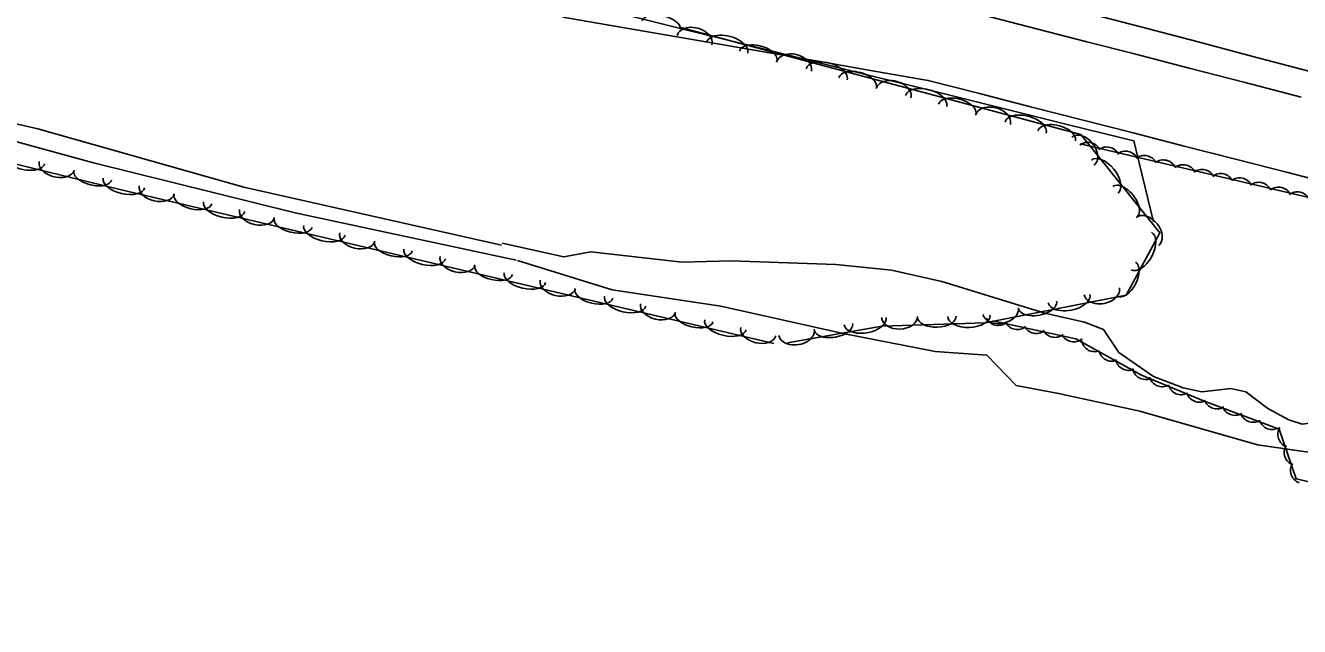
# Model space of a CAD drawing. Extents: x 1441650 to 1491889, y 345904 to 358319.
# Drawn here: x 1463709.9 to 1464061.5, y 350002.5 to 350168.5 of the extents above; entities that cross this region are included whole.
import ezdxf

# ---------------------------------------------------------------- set-up
doc = ezdxf.new("R2010")
doc.units = 0
for name, color, linetype in [('S_DITCHLINE', 7, 'Continuous'), ('S_EDGE_PAVEMENT', 7, 'Continuous'), ('S_SHOULDER', 7, 'Continuous'), ('S_STREAM', 7, 'Continuous'), ('S_TREE', 7, 'Continuous')]:
    doc.layers.add(name, color=color, linetype=linetype)

msp = doc.modelspace()

# ---------------------------------------------------------------- linework, layer by layer
at = {"layer": 'S_DITCHLINE'}
msp.add_lwpolyline([(1463858.15, 350170.82), (1463872.56, 350168.32), (1463886.97, 350165.81), (1463901.38, 350163.31), (1463915.79, 350160.81), (1463930.2, 350158.31), (1463944.61, 350155.81), (1463959.02, 350153.31), (1463973.16, 350149.68), (1463987.29, 350146.06), (1464001.42, 350142.44), (1464015.55, 350138.82), (1464029.68, 350135.2), (1464043.81, 350131.58), (1464057.94, 350127.96), (1464072.08, 350124.34)], dxfattribs=at)
at = {"layer": 'S_EDGE_PAVEMENT'}
msp.add_lwpolyline([(1463705.35, 350247.54), (1463720.46, 350243.84), (1463735.57, 350240.13), (1463749.48, 350236.73), (1463763.39, 350233.33), (1463777.29, 350229.93), (1463791.2, 350226.53), (1463806.7, 350222.58), (1463822.2, 350218.62), (1463837.7, 350214.67), (1463853.2, 350210.72), (1463875.76, 350204.8), (1463898.32, 350198.89), (1463914.7, 350194.72), (1463931.09, 350190.56), (1463947.47, 350186.4), (1463963.86, 350182.23), (1463977.31, 350178.7), (1463990.77, 350175.17), (1464004.22, 350171.64), (1464017.67, 350168.11), (1464033.14, 350164.02), (1464048.61, 350159.93), (1464064.08, 350155.84)], dxfattribs=at)
at = {"layer": 'S_SHOULDER'}
msp.add_lwpolyline([(1463703.67, 350239.87), (1463718.88, 350236.11), (1463734.09, 350232.36), (1463748.04, 350228.96), (1463761.99, 350225.55), (1463775.94, 350222.15), (1463789.9, 350218.74), (1463805.2, 350214.79), (1463820.5, 350210.83), (1463835.8, 350206.88), (1463851.1, 350202.92), (1463873.71, 350197.2), (1463896.32, 350191.47), (1463912.97, 350187.15), (1463929.61, 350182.84), (1463946.25, 350178.52), (1463962.89, 350174.21), (1463976.07, 350170.84), (1463989.25, 350167.46), (1464002.43, 350164.09), (1464015.61, 350160.72), (1464031.06, 350156.72), (1464046.5, 350152.72), (1464061.95, 350148.72)], dxfattribs=at)
at = {"layer": 'S_STREAM'}
for points in [[(1463841.27, 350107.81), (1463770.11, 350123.8), (1463713.3, 350139.91), (1463664.84, 350151.05), (1463615.44, 350160.88), (1463674.85, 350145.26), (1463728.61, 350130.54), (1463784.31, 350116.79), (1463845.28, 350103.65)], [(1463841.41, 350108.34), (1463858.43, 350104.58), (1463865.94, 350105.97), (1463891.12, 350103.09), (1463904.57, 350103.53), (1463933.56, 350102.51), (1463948.84, 350100.89), (1463962.77, 350097.81), (1463991.23, 350089), (1464002.15, 350086.58), (1464007.39, 350084.51), (1464011.61, 350078.22), (1464021.23, 350071.56), (1464029.36, 350068.46), (1464034.56, 350067.31), (1464042.58, 350068.22), (1464046.64, 350067.32), (1464052.71, 350062.68), (1464058.5, 350059.58), (1464062.2, 350058.4), (1464068.87, 350059.32), (1464071.72, 350057.77), (1464076.54, 350053.01)], [(1464169.86, 350028.45), (1464157.88, 350031.96), (1464123.56, 350041.28), (1464075.78, 350053.32), (1464065.9, 350050.4), (1464049.88, 350052.71), (1464017.43, 350061.94), (1463995.01, 350066.9), (1463983.29, 350069.05), (1463975.16, 350077.46), (1463960.89, 350078.49), (1463935.57, 350083.45), (1463901.76, 350090.94), (1463871.81, 350095.51), (1463845.68, 350103.57)]]:
    msp.add_lwpolyline(points, dxfattribs=at)
at = {"layer": 'S_TREE'}
for points in [[(1463916.44, 350080.65), (1463735.16, 350123.42), (1463457.97, 350191.09), (1463342.31, 350220.99), (1463252.16, 350242.23), (1463125.88, 350271.53), (1463053.95, 350289.38), (1462923.96, 350321.3), (1462825.91, 350344.85), (1462788.45, 350354.32)], [(1463695.61, 350215.68), (1463714.38, 350211.24), (1463733.14, 350206.79), (1463750.81, 350202.4), (1463768.47, 350198.02), (1463786.13, 350193.63), (1463803.8, 350189.24), (1463821.46, 350184.86), (1463839.13, 350180.47), (1463856.79, 350176.08), (1463874.45, 350171.7), (1463892.12, 350167.31), (1463909.78, 350162.92), (1463927.45, 350158.53), (1463945.11, 350154.15), (1463962.77, 350149.76), (1463980.44, 350145.37), (1463998.1, 350140.99), (1464015.77, 350136.6), (1464021.15, 350114.28)], [(1463695.61, 350215.68), (1463714.38, 350211.24), (1463733.14, 350206.79), (1463750.81, 350202.4), (1463768.47, 350198.02), (1463786.13, 350193.63), (1463803.8, 350189.24), (1463821.46, 350184.86), (1463839.13, 350180.47), (1463856.79, 350176.08), (1463874.45, 350171.7), (1463892.12, 350167.31), (1463909.78, 350162.92), (1463927.45, 350158.53), (1463945.11, 350154.15), (1463962.77, 350149.76), (1463980.44, 350145.37), (1463998.1, 350140.99), (1464015.77, 350136.6), (1464021.15, 350114.28)], [(1463890.35, 350168.04), (1464001.1, 350138.42), (1464022.93, 350111.19), (1464013.67, 350093.97), (1463974.7, 350086.33), (1463946.2, 350085.49), (1463920.2, 350080.85)], [(1464000.98, 350135.81), (1464117.8, 350108.34), (1464243.14, 350075.09), (1464247.61, 350066.64), (1464234.92, 350067.59), (1464158.88, 350089.39), (1464085.2, 350108.05), (1464092.94, 350071.4), (1464107.51, 350063.47), (1464222.32, 350036.88), (1464247.79, 350025.4), (1464253.77, 350010.17), (1464241.38, 350002.5), (1464219.76, 350004.3), (1464111.76, 350031.38), (1464060.57, 350043.26), (1464055.84, 350057.05), (1464034.95, 350064.79), (1464017.87, 350071.89), (1463999.73, 350081.94), (1463976.84, 350086.94)]]:
    msp.add_lwpolyline(points, dxfattribs=at)
for centre, major_axis, ratio, start_param, end_param in [((1463885.31, 350168.63), (-5.23, 1.11), 0.47524, 3.138818, 6.28041), ((1463894.52, 350164.46), (-4.79, 1.28), 0.685329, 3.141267, 6.28286), ((1463903.53, 350162.32), (-5.67, 1.52), 0.550094, 3.141394, 6.282987), ((1463912.09, 350160.03), (-5.16, 1.38), 0.540713, 3.1414, 6.282993), ((1463921.98, 350157.12), (-4.79, 1.28), 0.685329, 3.141267, 6.28286), ((1463930.99, 350154.98), (-5.67, 1.52), 0.550094, 3.141394, 6.282987), ((1463939.55, 350152.69), (-5.16, 1.38), 0.540713, 3.1414, 6.282993), ((1463949.44, 350149.77), (-4.79, 1.28), 0.685329, 3.141267, 6.28286), ((1463958.45, 350147.63), (-5.67, 1.52), 0.550094, 3.141394, 6.282987), ((1463967.01, 350145.34), (-5.16, 1.38), 0.540713, 3.1414, 6.282993), ((1463976.9, 350142.43), (-4.79, 1.28), 0.685329, 3.141267, 6.28286), ((1463985.91, 350140.29), (-5.67, 1.52), 0.550094, 3.141394, 6.282987), ((1463994.47, 350138), (-5.16, 1.38), 0.540713, 3.1414, 6.282993), ((1464001.75, 350133.8), (-3.1, 3.87), 0.685426, 3.141526, 6.283118), ((1464003.12, 350132.58), (-3.6, 0.56), 0.999313, 3.749576, 5.522776), ((1463709.44, 350131.71), (5.7, -1.39), 0.507344, 3.139519, 6.281112), ((1464008.29, 350131.29), (-3.6, 0.56), 0.999313, 3.749576, 5.522776), ((1464013.45, 350130.15), (-3.6, 0.56), 0.999313, 3.749576, 5.522776), ((1464018.62, 350128.97), (-3.6, 0.56), 0.999313, 3.749576, 5.522776), ((1463718.5, 350129.75), (4.82, -1.17), 0.632067, 3.138398, 6.279991), ((1464007.74, 350126.75), (-3.67, 4.58), 0.550172, 3.141552, 6.283144), ((1464023.92, 350127.72), (-3.6, 0.56), 0.999313, 3.749576, 5.522776), ((1464029.41, 350126.4), (-3.6, 0.56), 0.999313, 3.749576, 5.522776), ((1463728.44, 350127.07), (5.19, -1.26), 0.498692, 3.139578, 6.281171), ((1463737.04, 350124.98), (5.71, -1.35), 0.50733, 3.141593, 6.283185), ((1464034.58, 350125.1), (-3.6, 0.56), 0.999313, 3.749576, 5.522776), ((1464039.74, 350123.96), (-3.6, 0.56), 0.999313, 3.749576, 5.522776), ((1464044.91, 350122.78), (-3.6, 0.56), 0.999313, 3.749576, 5.522776), ((1463746.11, 350123.09), (4.82, -1.14), 0.632051, 3.141593, 6.283185), ((1464013.29, 350119.83), (-3.34, 4.17), 0.54079, 3.141553, 6.283146), ((1464050.21, 350121.54), (-3.6, 0.56), 0.999313, 3.749576, 5.522776), ((1464055.7, 350120.21), (-3.6, 0.56), 0.999313, 3.749576, 5.522776), ((1464060.87, 350118.92), (-3.6, 0.56), 0.999313, 3.749576, 5.522776), ((1463756.08, 350120.49), (5.2, -1.23), 0.498679, 3.141593, 6.283185), ((1463764.71, 350118.46), (5.71, -1.35), 0.50733, 3.141593, 6.283185), ((1463773.78, 350116.56), (4.82, -1.14), 0.632051, 3.141593, 6.283185), ((1463783.75, 350113.97), (5.2, -1.23), 0.498679, 3.141593, 6.283185), ((1464019.53, 350111.63), (-3.1, 3.87), 0.685426, 3.141526, 6.283118), ((1463792.38, 350111.93), (5.71, -1.35), 0.50733, 3.141593, 6.283185), ((1463801.44, 350110.04), (4.82, -1.14), 0.632051, 3.141593, 6.283185), ((1463811.42, 350107.44), (5.2, -1.23), 0.498679, 3.141593, 6.283185), ((1464017.85, 350106.22), (2.78, 5.17), 0.549982, 3.141593, 6.283185), ((1463820.05, 350105.4), (5.71, -1.35), 0.50733, 3.141593, 6.283185), ((1463829.11, 350103.51), (4.82, -1.14), 0.632051, 3.141593, 6.283185), ((1463839.08, 350100.91), (5.2, -1.23), 0.498679, 3.141593, 6.283185), ((1464013.65, 350098.41), (2.53, 4.71), 0.540604, 3.141593, 6.283185), ((1463847.71, 350098.87), (5.71, -1.35), 0.50733, 3.141593, 6.283185), ((1463856.78, 350096.98), (4.82, -1.14), 0.632051, 3.141593, 6.283185), ((1463866.75, 350094.38), (5.2, -1.23), 0.498679, 3.141593, 6.283185), ((1463997.9, 350093.04), (5.76, 1.13), 0.550052, 3.141305, 6.282898), ((1464006.94, 350095.07), (4.86, 0.95), 0.685276, 3.141121, 6.282714), ((1463875.38, 350092.35), (5.71, -1.35), 0.50733, 3.141593, 6.283185), ((1463884.45, 350090.45), (4.82, -1.14), 0.632051, 3.141593, 6.283185), ((1463979.05, 350089.6), (4.86, 0.95), 0.685276, 3.141121, 6.282714), ((1463989.2, 350091.33), (5.25, 1.03), 0.540672, 3.141314, 6.282907), ((1463894.42, 350087.85), (5.2, -1.23), 0.498679, 3.141593, 6.283185), ((1463903.05, 350085.82), (5.71, -1.35), 0.50733, 3.141593, 6.283185), ((1463941.62, 350086.83), (5.78, 1.03), 0.54997, 3.141658, 6.283251), ((1463951.11, 350088.02), (4.95, 0.14), 0.685188, 3.141593, 6.283185), ((1463961.41, 350088.06), (5.34, 0.16), 0.540602, 3.141593, 6.283185), ((1463970.28, 350088.32), (5.87, 0.17), 0.549981, 3.141593, 6.283185), ((1463978.32, 350089.3), (3.56, -0.78), 0.999322, 3.825789, 5.598989), ((1463912.12, 350083.93), (4.82, -1.14), 0.632051, 3.141593, 6.283185), ((1463922.7, 350083.71), (4.88, 0.87), 0.685175, 3.1417, 6.283293), ((1463932.89, 350085.27), (5.26, 0.94), 0.540592, 3.141656, 6.283249), ((1463983.64, 350088.14), (3.56, -0.78), 0.999322, 3.825789, 5.598989), ((1463988.83, 350087.05), (3.56, -0.78), 0.999322, 3.825789, 5.598989), ((1463994, 350085.99), (3.56, -0.78), 0.999322, 3.825789, 5.598989), ((1463999.2, 350084.78), (3.56, -0.78), 0.999322, 3.825789, 5.598989), ((1464004.96, 350082.05), (2.59, -2.57), 0.999214, 4.100941, 5.874141), ((1464009.71, 350079.41), (2.59, -2.57), 0.999214, 4.100941, 5.874141), ((1464014.37, 350076.87), (2.59, -2.57), 0.999214, 4.100941, 5.874141), ((1464019.02, 350074.37), (2.59, -2.57), 0.999214, 4.100941, 5.874141), ((1464023.63, 350072.37), (2.21, -2.9), 0.999034, 4.351548, 6.124748), ((1464028.83, 350070.17), (2.21, -2.9), 0.999034, 4.351548, 6.124748), ((1464033.86, 350068.08), (2.21, -2.9), 0.999034, 4.351548, 6.124748), ((1464038.72, 350066.23), (2.85, -2.27), 0.999206, 4.143448, 5.916649), ((1464043.69, 350064.46), (2.85, -2.27), 0.999206, 4.143448, 5.916649), ((1464048.67, 350062.54), (2.85, -2.27), 0.999206, 4.143448, 5.916649), ((1464053.95, 350060.55), (2.85, -2.27), 0.999206, 4.143448, 5.916649), ((1464059.12, 350055.58), (-2.23, -2.88), 0.998725, 4.815387, 6.588587), ((1464060.87, 350050.58), (-2.23, -2.88), 0.998725, 4.815387, 6.588587), ((1464062.66, 350045.62), (-2.23, -2.88), 0.998725, 4.815387, 6.588587)]:
    msp.add_ellipse(centre, major_axis=major_axis, ratio=ratio, start_param=start_param, end_param=end_param, dxfattribs=at)

doc.saveas('drawing.dxf')
